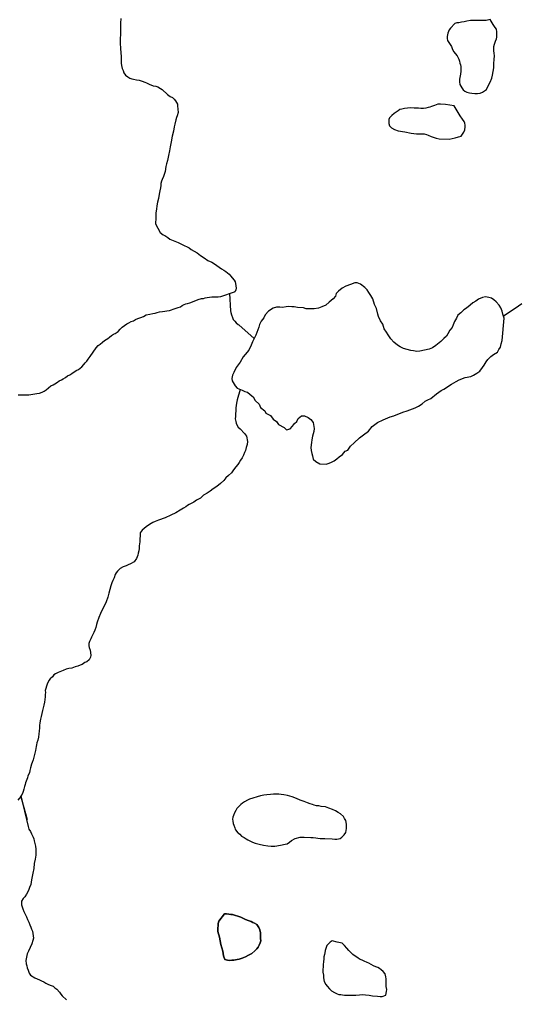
# Model space of a CAD drawing. Extents: x 103424 to 290657, y 38711 to 110967.
# Drawn here: x 129025 to 131934, y 58236 to 63924 of the extents above; entities that cross this region are included whole.
import ezdxf

# ---------------------------------------------------------------- set-up
doc = ezdxf.new("R2010")
doc.units = 0
doc.layers.add('GM_X_Minor_Lake', color=7, linetype='Continuous')
doc.layers.add('GM_X_Minor_River', color=7, linetype='Continuous')

msp = doc.modelspace()

# ---------------------------------------------------------------- linework, layer by layer
at = {"layer": 'GM_X_Minor_Lake'}
for points in [[(131763, 63923.8), (131740.8, 63919.4), (131710.6, 63918.9), (131684.3, 63918.4), (131664.2, 63918.1), (131648, 63917.8), (131627.9, 63915.5), (131611.8, 63911.2), (131595.7, 63908.9), (131581.7, 63904.6), (131569.6, 63904.4), (131557.5, 63900.2), (131531.7, 63873.5), (131523.8, 63863.3), (131516.1, 63845), (131514.2, 63834.8), (131512.4, 63824.7), (131512.5, 63814.6), (131514.8, 63802.5), (131523, 63790.5), (131531.3, 63778.5), (131537.6, 63766.5), (131543.9, 63750.5), (131552.2, 63736.5), (131560.4, 63726.5), (131570.8, 63712.5), (131581.1, 63694.5), (131585.4, 63682.4), (131587.6, 63670.4), (131589.8, 63660.3), (131592, 63650.2), (131592.2, 63638.1), (131592.4, 63624), (131590.7, 63605.8), (131587, 63587.5), (131585.1, 63577.4), (131585.4, 63561.2), (131587.6, 63547.1), (131598.1, 63527.1), (131606.3, 63515.1), (131616.6, 63507.2), (131626.8, 63501.3), (131643, 63497.5), (131657.1, 63495.7), (131673.3, 63494), (131689.4, 63494.2), (131705.5, 63496.5), (131717.6, 63500.8), (131741.5, 63517.3), (131751.3, 63537.7), (131763, 63560.1), (131772.7, 63582.5), (131776.4, 63600.7), (131780.1, 63621), (131783.8, 63643.3), (131785.4, 63667.5), (131787, 63691.8), (131788.7, 63712), (131786.4, 63728.2), (131784.2, 63742.3), (131783.9, 63756.4), (131783.8, 63766.5), (131787.5, 63780.7), (131793.3, 63799), (131799.2, 63811.2), (131801, 63821.3), (131802.9, 63831.5), (131802.7, 63841.6), (131802.5, 63851.7), (131800.2, 63867.8), (131792, 63877.8), (131781.3, 63894.7)], [(131781.3, 63894.7), (131763, 63923.8)], [(131553.4, 63421.3), (131502.8, 63430.6), (131474.5, 63432.1), (131458.4, 63431.9), (131438.4, 63423.4), (131422.3, 63419.2), (131412.3, 63414.9), (131402.2, 63412.8), (131388.2, 63408.5), (131376.1, 63406.3), (131360, 63406), (131345.8, 63407.8), (131321.6, 63409.4), (131297.3, 63411), (131281.2, 63408.8), (131265.1, 63406.5), (131249, 63402.2), (131237, 63400), (131227, 63393.7), (131217, 63385.5), (131205, 63377.2), (131191.1, 63366.9), (131177.2, 63352.5), (131173.3, 63342.3), (131173.5, 63332.2), (131173.7, 63320.1), (131178, 63306), (131188.3, 63294.1)], [(131553.4, 63421.3), (131502.8, 63430.6), (131474.5, 63432.1), (131458.4, 63431.9), (131438.4, 63423.4), (131422.3, 63419.2), (131412.3, 63414.9), (131402.2, 63412.8), (131388.2, 63408.5), (131376.1, 63406.3), (131360, 63406), (131345.8, 63407.8), (131321.6, 63409.4), (131297.3, 63411), (131281.2, 63408.8), (131265.1, 63406.5), (131249, 63402.2), (131237, 63400), (131227, 63393.7), (131217, 63385.5), (131205, 63377.2), (131191.1, 63366.9), (131177.2, 63352.5), (131173.3, 63342.3), (131173.5, 63332.2), (131173.7, 63320.1), (131178, 63306), (131188.3, 63294.1), (131206.6, 63284.3), (131226.9, 63276.5), (131267.4, 63271.1), (131303.8, 63263.7), (131334.1, 63260.1), (131360.4, 63258.5), (131378.6, 63258.8), (131392.8, 63255), (131402.9, 63251.1), (131419.2, 63243.3), (131437.4, 63237.6), (131449.6, 63233.7), (131465.8, 63230), (131524.4, 63228.9), (131542.5, 63231.2), (131558.6, 63235.5), (131578.6, 63241.9), (131594.7, 63246.2), (131610.5, 63268.7), (131616.3, 63282.9), (131618, 63299.1), (131617.9, 63309.2), (131615.6, 63321.3), (131611.4, 63331.3), (131603.1, 63345.3), (131588.7, 63363.3), (131553.4, 63421.3)], [(131188.3, 63294.1), (131206.6, 63284.3), (131226.9, 63276.5), (131267.4, 63271.1), (131303.8, 63263.7), (131334.1, 63260.1), (131360.4, 63258.5), (131378.6, 63258.8), (131392.8, 63255), (131402.9, 63251.1), (131419.2, 63243.3), (131437.4, 63237.6), (131449.6, 63233.7), (131465.8, 63230), (131524.4, 63228.9), (131542.5, 63231.2), (131558.6, 63235.5), (131578.6, 63241.9), (131594.7, 63246.2), (131610.5, 63268.7), (131616.3, 63282.9), (131618, 63299.1), (131617.9, 63309.2), (131615.6, 63321.3), (131611.4, 63331.3), (131603.1, 63345.3), (131588.7, 63363.3), (131553.4, 63421.3)], [(131843.7, 62186.3), (131836.4, 62210.3), (131832.1, 62228.4), (131825.8, 62246.4), (131815.5, 62262.4), (131799, 62282.3), (131784.7, 62294.3), (131770.5, 62304.1), (131756.3, 62308), (131736, 62311.7), (131717.9, 62307.4), (131695.9, 62297.1), (131679.9, 62286.8), (131661.9, 62276.4), (131646, 62262.1), (131626, 62245.7), (131610, 62235.4), (131592.1, 62219), (131574.1, 62204.7), (131566.3, 62186.4), (131556.5, 62168.1), (131548.8, 62147.9), (131542.9, 62133.7), (131529, 62117.3), (131517.2, 62097), (131509.4, 62082.8), (131493.4, 62068.5), (131475.5, 62052.1), (131447.6, 62027.5), (131427.6, 62015.2), (131407.6, 62006.8), (131381.4, 62000.4), (131353.2, 61996), (131337.1, 61993.8), (131316.9, 61997.5), (131300.7, 61999.3), (131280.4, 62005.1), (131258.1, 62010.8), (131239.8, 62020.7), (131223.5, 62030.5), (131203.1, 62048.4), (131184.7, 62066.3), (131170.2, 62090.3), (131159.8, 62106.3), (131145.4, 62124.2), (131139, 62152.3), (131124.5, 62172.3), (131114.1, 62196.4), (131109.8, 62210.4), (131101.3, 62242.6), (131090.8, 62266.6), (131080.3, 62298.7), (131067.9, 62318.7), (131057.5, 62336.7), (131047.2, 62352.7), (131032.9, 62364.6), (131008.3, 62384.5), (130990.1, 62392.3), (130975.9, 62392.1), (130949.8, 62383.7), (130923.7, 62373.2), (130901.7, 62360.8), (130879.8, 62344.4), (130867.9, 62330.1), (130864.1, 62315.9), (130850.2, 62299.6), (130826.2, 62281.2), (130806.3, 62262.7), (130784.3, 62252.3), (130764.2, 62246), (130740, 62241.7), (130691.6, 62241), (130677.4, 62246.9), (130643, 62248.4), (130622.8, 62252.2), (130608.6, 62254), (130592.5, 62255.8), (130576.4, 62253.5), (130554.2, 62249.2), (130540.1, 62251), (130519.9, 62250.8), (130499.8, 62244.4), (130473.8, 62227.9), (130453.9, 62207.5), (130446.1, 62189.3), (130430.3, 62168.9), (130420.5, 62150.6), (130416.7, 62134.4), (130410.8, 62120.2), (130399.2, 62087.8), (130379.6, 62049.2), (130371.8, 62031), (130358.1, 62000.5)], [(130579, 61537.8), (130599, 61544.1), (130613, 61558.4), (130624.8, 61574.7), (130638.8, 61587), (130646.6, 61603.3), (130664.5, 61619.6), (130682.7, 61619.9), (130705, 61610.1), (130719.3, 61598.2), (130733.7, 61580.2), (130738.3, 61546), (130736.5, 61527.9), (130728.9, 61501.5), (130725.1, 61479.3), (130723.4, 61463.1), (130719.7, 61434.9), (130722, 61416.8), (130726.3, 61400.7), (130728.5, 61386.6), (130732.9, 61366.5), (130749.2, 61352.6), (130771.6, 61340.8), (130808, 61337.3), (130826.1, 61343.6), (130840.1, 61349.8), (130856.1, 61358.1), (130870.1, 61368.4), (130884, 61380.7), (130904, 61395.1), (130919.9, 61413.4), (130935.9, 61419.7), (130949.7, 61442.1), (130971.6, 61462.5), (131003.5, 61491.2), (131025.4, 61509.6), (131055.4, 61530.2), (131077.2, 61556.7), (131091.1, 61569), (131107.1, 61581.3), (131141.2, 61595.9), (131181.3, 61612.6), (131203.4, 61618.9), (131255.6, 61639.8), (131279.7, 61648.2), (131311.8, 61660.7), (131325.9, 61664.9), (131345.9, 61675.3), (131367.9, 61689.7), (131385.8, 61704.1), (131399.8, 61712.3), (131417.9, 61720.6), (131451.8, 61747.3), (131477.7, 61765.8), (131493.8, 61774.1), (131537.7, 61802.9), (131565.8, 61819.5), (131581.8, 61827.7), (131617.9, 61842.3), (131650.1, 61848.8), (131666.1, 61855.1), (131686.1, 61867.5), (131702.1, 61879.8), (131717.9, 61900.2), (131727.8, 61914.4), (131739.7, 61932.7), (131749.5, 61947), (131767.5, 61963.3), (131783.4, 61975.7), (131805.4, 61990.1), (131813.3, 62004.3), (131823.1, 62018.5), (131826.9, 62038.8), (131832.7, 62057), (131843.7, 62186.3)], [(130358.1, 62000.5), (130338.3, 61976.1), (130326.4, 61961.8), (130308.7, 61931.3), (130284.9, 61900.7), (130271.2, 61870.3), (130263.4, 61856.1), (130259.6, 61835.9), (130261.9, 61821.8), (130278.4, 61793.8), (130290.8, 61779.8), (130319.2, 61768.1), (130335.5, 61760.3), (130351.7, 61756.5), (130366, 61742.6), (130384.4, 61728.7), (130394.8, 61708.7), (130419.3, 61686.8), (130427.7, 61666.8), (130452.2, 61649), (130458.4, 61634.9), (130484.9, 61621.2), (130501.3, 61599.2), (130519.7, 61585.4), (130532.1, 61569.4), (130564.6, 61551.7), (130579, 61537.8)], [(130299.6, 59191), (130306.6, 59186.5), (130316.9, 59174.5), (130331.1, 59166.7), (130343.4, 59158.8), (130353.5, 59152.9), (130367.8, 59145), (130380, 59139.2), (130396.3, 59133.4), (130418.6, 59127.7), (130444.9, 59122.1), (130469.1, 59118.4), (130489.4, 59116.7), (130509.5, 59117), (130543.8, 59121.7), (130569.9, 59128.1), (130582, 59130.4), (130595.9, 59138.7), (130607.9, 59149), (130627.9, 59161.4), (130658, 59168), (130680.2, 59168.3), (130720.6, 59167), (130732.7, 59167.2), (130748.9, 59165.4), (130761, 59163.6), (130773.1, 59161.8), (130791.3, 59160.1), (130801.4, 59160.2), (130843.8, 59158.9), (130860, 59157.1), (130870.1, 59157.3), (130890.2, 59161.7), (130900.2, 59167.9), (130914.1, 59182.3), (130923.9, 59196.6), (130925.8, 59206.7), (130927.6, 59218.9), (130927.4, 59231), (130927.1, 59245.1), (130922.8, 59265.3), (130916.5, 59277.3), (130910.2, 59289.3), (130891.8, 59305.2), (130879.6, 59313), (130863.3, 59320.8), (130845, 59328.6), (130824.7, 59336.4), (130804.4, 59344.1), (130780.1, 59347.8), (130765.9, 59351.6), (130751.8, 59351.3), (130739.6, 59355.2), (130729.5, 59359), (130715.3, 59362.9), (130701.1, 59368.7), (130680.8, 59376.4), (130658.4, 59384.2), (130636.1, 59393.9), (130611.7, 59403.6), (130583.3, 59411.2), (130563.1, 59414.9), (130546.9, 59416.7), (130532.7, 59418.5), (130518.6, 59418.2), (130502.5, 59418), (130484.3, 59417.7), (130464.2, 59415.3), (130446.1, 59413), (130425.9, 59408.6), (130363.7, 59389.4), (130351.7, 59383.2), (130333.7, 59374.8), (130321.7, 59366.5), (130311.8, 59358.3), (130299.9, 59346), (130289.9, 59335.7), (130284.1, 59323.5), (130276.3, 59309.2), (130270.5, 59295), (130266.6, 59284.8), (130264.8, 59272.7), (130264.9, 59262.6), (130267.2, 59248.4), (130271.4, 59238.4), (130277.7, 59222.4), (130279.9, 59214.3)], [(130279.9, 59214.3), (130282, 59210.3), (130294.3, 59194.3), (130299.6, 59191)], [(130217.8, 58722.4), (130229.6, 58722.5), (130241.7, 58720.7), (130253.9, 58718.9), (130263.9, 58719.1), (130312.6, 58703.7), (130324.8, 58697.8), (130339.1, 58690), (130355.3, 58684.2), (130371.6, 58678.4), (130381.8, 58672.5), (130391.9, 58668.6), (130406.2, 58660.8), (130416.6, 58642.8), (130422.9, 58628.7), (130427.2, 58612.6), (130427.4, 58596.5), (130427.7, 58578.3), (130427.9, 58566.2), (130424.1, 58554), (130418.3, 58539.8), (130412.4, 58529.6), (130404.5, 58519.3), (130394.6, 58507.1), (130376.7, 58492.6), (130356.7, 58482.2), (130338.7, 58471.8), (130320.7, 58465.4), (130302.6, 58459.1), (130290.5, 58456.9), (130272.5, 58452.5), (130260.4, 58452.3), (130246.2, 58452.1), (130234.1, 58453.9), (130219.9, 58457.7), (130211.5, 58477.8), (130207, 58506), (130202.6, 58524.1), (130196.2, 58544.2), (130191.8, 58566.4), (130187.5, 58586.5), (130178.8, 58620.7), (130178.7, 58630.8), (130178.5, 58640.9), (130180.3, 58653), (130180.1, 58667.2), (130183.9, 58679.4), (130217.8, 58722.4)], [(130217.8, 58722.4), (130183.9, 58679.4), (130180.1, 58667.2), (130180.3, 58653), (130178.5, 58640.9), (130178.7, 58630.8), (130178.8, 58620.7), (130187.5, 58586.5), (130191.8, 58566.4), (130196.2, 58544.2), (130202.6, 58524.1), (130207, 58506), (130211.5, 58477.8), (130219.9, 58457.7), (130234.1, 58453.9), (130246.2, 58452.1), (130260.4, 58452.3), (130272.5, 58452.5), (130290.5, 58456.9), (130302.6, 58459.1), (130320.7, 58465.4), (130338.7, 58471.8), (130356.7, 58482.2), (130376.7, 58492.6), (130394.6, 58507.1)], [(130394.6, 58507.1), (130404.5, 58519.3), (130412.4, 58529.6), (130418.3, 58539.8), (130424.1, 58554), (130427.9, 58566.2), (130427.7, 58578.3), (130427.4, 58596.5), (130427.2, 58612.6), (130422.9, 58628.7), (130416.6, 58642.8), (130406.2, 58660.8), (130391.9, 58668.6), (130381.8, 58672.5), (130371.6, 58678.4), (130355.3, 58684.2), (130339.1, 58690), (130324.8, 58697.8), (130312.6, 58703.7), (130263.9, 58719.1), (130253.9, 58718.9), (130241.7, 58720.7), (130229.6, 58722.5), (130217.8, 58722.4)], [(130843.7, 58564.9), (130831.7, 58558.7), (130811.8, 58538.1), (130802.2, 58509.7), (130800.4, 58495.5), (130798.6, 58485.4), (130794.8, 58473.2), (130795, 58459.1), (130793.2, 58444.9), (130791.5, 58426.7), (130791.7, 58412.6), (130789.9, 58400.4), (130790.2, 58384.2), (130792.5, 58366.1), (130792.8, 58349.9), (130797.2, 58329.8), (130807.6, 58311.8), (130813.8, 58301.8), (130828.2, 58285.9), (130840.5, 58273.9), (130856.8, 58266.1), (130873, 58258.3), (130883.2, 58254.4), (130893.3, 58252.6), (130903.4, 58250.7), (130915.6, 58248.9), (130929.7, 58249.1), (130949.9, 58249.5), (130966, 58249.7), (130982.1, 58250), (131002.3, 58252.4), (131020.4, 58252.6), (131038.6, 58250.9), (131058.8, 58249.2), (131079.1, 58245.5), (131107.4, 58244), (131123.5, 58242.2), (131135.6, 58242.4), (131155.7, 58248.8), (131159.4, 58271.1), (131161.2, 58283.2), (131158.9, 58299.4), (131158.7, 58313.5), (131158.4, 58329.7), (131158.1, 58343.8), (131155.9, 58355.9), (131151.6, 58374), (131141.3, 58388), (131129, 58397.9), (131118.8, 58403.8), (131108.6, 58409.7), (131098.5, 58413.5), (131084.2, 58419.4), (131070, 58427.2), (131057.7, 58435.1), (131047.6, 58439), (131029.3, 58446.7), (131019.1, 58452.6), (131002.9, 58458.4), (130992.6, 58466.3), (130982.5, 58472.2), (130964.1, 58486.1), (130953.8, 58496), (130941.5, 58510), (130929.1, 58523.9), (130914.8, 58537.8), (130902.4, 58551.8), (130872.3, 58558.5)], [(130872.3, 58558.5), (130843.7, 58564.9)]]:
    msp.add_lwpolyline(points, dxfattribs=at)
at = {"layer": 'GM_X_Minor_River'}
for points in [[(129613.7, 63930.9), (129612.1, 63902.6), (129612.5, 63880.4), (129612.9, 63856.2), (129611.2, 63833.9), (129609.5, 63817.7), (129609.8, 63801.6), (129610.1, 63781.4), (129612.5, 63761.2), (129612.7, 63749.1), (129614.9, 63737), (129615, 63726.9), (129615.3, 63712.8), (129615.6, 63696.6), (129615.8, 63684.5), (129616, 63670.4), (129618.2, 63656.3), (129622.6, 63640.2), (129626.8, 63628.1), (129631.1, 63614), (129641.4, 63600.1), (129655.7, 63590.2), (129665.9, 63582.3), (129678.1, 63578.4), (129688.2, 63576.6), (129704.4, 63572.8), (129720.6, 63571.1), (129738.8, 63565.3), (129753.1, 63559.5), (129763.2, 63555.6), (129779.5, 63547.8), (129801.9, 63538), (129818, 63536.3), (129830.2, 63532.4), (129844.5, 63522.6), (129854.7, 63516.7), (129885.4, 63488.9), (129901.8, 63477), (129914, 63471.2), (129924.2, 63461.3), (129932.5, 63451.3), (129938.7, 63441.3), (129942.9, 63431.3), (129943.1, 63421.2), (129945.4, 63403), (129947.7, 63382.9), (129942, 63364.6), (129938.1, 63354.4), (129934.3, 63340.2), (129928.7, 63315.9), (129924.9, 63299.6), (129921.3, 63275.3), (129913.7, 63244.9), (129906.2, 63212.5), (129900.6, 63184.1), (129897, 63159.8), (129891.4, 63133.4), (129885.8, 63105.1), (129880.1, 63084.8), (129876.3, 63068.5), (129872.7, 63040.2), (129863.1, 63011.7), (129855.4, 62993.4), (129851.5, 62983.3), (129847.7, 62971.1), (129845.9, 62958.9), (129844.1, 62944.8), (129840.3, 62928.5), (129836.6, 62908.3), (129833, 62884), (129827.3, 62861.7), (129823.6, 62841.4), (129821.9, 62821.2), (129818.3, 62798.9), (129818.6, 62778.7)], [(129818.6, 62778.7), (129816.9, 62760.5), (129815.1, 62746.3), (129815.3, 62736.2), (129842.3, 62686.1), (129860.7, 62672.3), (129870.9, 62668.4), (129887.2, 62656.6), (129899.5, 62646.7), (129928, 62635), (129948.3, 62627.3), (129966.6, 62617.5), (129982.9, 62609.6), (129999.2, 62601.8), (130011.4, 62596), (130023.6, 62586.1), (130039.9, 62576.2), (130058.3, 62566.4), (130076.7, 62552.6), (130099.1, 62538.8), (130119.5, 62523), (130143.9, 62513.3), (130158.2, 62503.4), (130172.5, 62493.6), (130186.8, 62483.7), (130199.1, 62473.8), (130213.3, 62465.9), (130225.6, 62458.1), (130244, 62442.2), (130254.2, 62432.3), (130262.5, 62422.3), (130272.8, 62408.3), (130279, 62398.3), (130281.2, 62388.3), (130283.4, 62376.2), (130285.7, 62362.1), (130283.8, 62351.9), (130280, 62341.8), (130278, 62339.7), (130276, 62339.7)], [(129016.7, 61741.2), (129030.8, 61741.4), (129044.9, 61741.7), (129079.2, 61742.2), (129101.4, 61744.6), (129125.5, 61749.1), (129141.6, 61751.4), (129155.6, 61757.6), (129167.7, 61761.9), (129179.6, 61770.2), (129193.6, 61782.5), (129207.5, 61792.8), (129219.5, 61799.1), (129229.5, 61805.3), (129245.5, 61815.7), (129255.4, 61821.9), (129269.5, 61828.2), (129279.5, 61834.4), (129291.4, 61842.7), (129303.4, 61851), (129317.4, 61857.3), (129329.4, 61865.5), (129343.3, 61875.9), (129357.3, 61884.2), (129367.3, 61888.4), (129377.3, 61896.6), (129387.2, 61904.9), (129399.2, 61917.2), (129407.1, 61927.4), (129417, 61937.7), (129424.9, 61947.9), (129434.7, 61964.3), (129470.2, 62015.3), (129482.1, 62027.7), (129494, 62035.9), (129507.9, 62048.3), (129519.9, 62056.6), (129537.9, 62069), (129547.8, 62077.2), (129559.8, 62085.5), (129571.8, 62093.8), (129581.8, 62098), (129597.7, 62110.4), (129609.6, 62122.7), (129621.5, 62135), (129635.5, 62145.3), (129649.5, 62153.6), (129661.5, 62159.9), (129673.4, 62168.2), (129687.5, 62172.5), (129699.5, 62178.7), (129713.5, 62185), (129729.6, 62191.3), (129745.6, 62197.6), (129761.6, 62206), (129783.7, 62210.4), (129799.8, 62214.7), (129813.9, 62216.9), (129825.9, 62219.2), (129840, 62223.4), (129856.1, 62225.7), (129870.2, 62228), (129882.3, 62230.2), (129896.4, 62232.4), (129908.4, 62234.7), (129918.5, 62238.9), (129936.5, 62245.2), (129948.5, 62249.5), (129960.6, 62253.7), (129970.6, 62259.9), (129982.6, 62266.2), (129992.6, 62270.4), (130002.6, 62272.6), (130014.7, 62276.8), (130030.7, 62283.1), (130064.8, 62295.8), (130082.9, 62302.2), (130095, 62302.4), (130105, 62304.6), (130117.1, 62306.8), (130129.2, 62309), (130143.3, 62311.2), (130159.4, 62311.5), (130169.5, 62311.7), (130179.6, 62311.8), (130195.7, 62314.1), (130276, 62339.7)], [(130245.7, 62330), (130251.6, 62230.2), (130253.7, 62220.1), (130258, 62206), (130264.3, 62192), (130268.6, 62180), (130276.8, 62170), (130285, 62160), (130297.3, 62150.1), (130301.4, 62148.2), (130389.5, 62068.8)], [(131839.7, 62199.3), (131928, 62259.7), (131948, 62272.1)], [(130308.5, 61772.5), (130290.5, 61711.6), (130286.8, 61693.4), (130285, 61679.2), (130283.2, 61665), (130283.5, 61650.9), (130281.8, 61628.6), (130282.1, 61614.5), (130280.2, 61602.3), (130282.5, 61586.2), (130284.7, 61576.1), (130288.9, 61566.1), (130297.2, 61554.1), (130307.5, 61544.2), (130334.1, 61516.3), (130344.5, 61500.4), (130346.7, 61490.3), (130348.9, 61480.2), (130351.1, 61470.1), (130349.4, 61451.9), (130343.6, 61435.7), (130339.8, 61417.4), (130334, 61405.2), (130328.2, 61391), (130320.4, 61374.7), (130310.5, 61360.4), (130302.7, 61348.1), (130294.8, 61335.9), (130282.9, 61321.6), (130269.1, 61305.2), (130257.3, 61286.8), (130241.4, 61272.4), (130225.5, 61258), (130213.6, 61243.6), (130193.7, 61225.1), (130171.8, 61208.6), (130151.9, 61194.1), (130133.9, 61181.7), (130116, 61169.3), (130096, 61156.9), (130078.1, 61140.4), (130054.1, 61127.9), (130038.1, 61117.5), (130024.1, 61109.2), (130012.1, 61103), (130002.1, 61096.7), (129992.2, 61090.5), (129978.2, 61082.2), (129960.2, 61069.8), (129934.2, 61055.2), (129904.2, 61040.6), (129872.2, 61025.9), (129834, 61013.2), (129814, 61004.8), (129800, 60998.5), (129790, 60992.2), (129776, 60983.9), (129762.1, 60973.6), (129750.1, 60963.3), (129738.1, 60955), (129726.3, 60938.7), (129725.2, 60886.1), (129721.5, 60863.8), (129719.8, 60847.6), (129718, 60833.5), (129714.2, 60821.3), (129712.3, 60809.1), (129708.5, 60799), (129704.6, 60788.8), (129690.8, 60770.4), (129670.8, 60757.9), (129656.8, 60751.7), (129644.8, 60747.4), (129626.7, 60741.1), (129610.7, 60730.7), (129594.8, 60716.3), (129586.9, 60706.1), (129581, 60695.9), (129575.3, 60677.6), (129567.5, 60661.3), (129561.7, 60647.1), (129555.9, 60630.8), (129550.2, 60608.5), (129544.5, 60588.2), (129538.9, 60563.8), (129529.2, 60537.4), (129517.5, 60513), (129505.8, 60490.6), (129496, 60470.2), (129486.4, 60445.8), (129476.7, 60419.4), (129472.9, 60405.2), (129469.1, 60389), (129463.4, 60372.7), (129457.5, 60358.5), (129451.7, 60348.3), (129443.9, 60332), (129440, 60321.8), (129432.2, 60307.5), (129428.3, 60295.4), (129428.6, 60281.2)], [(129428.6, 60281.2), (129430.7, 60271.2), (129435, 60257.1), (129439.6, 60226.8), (129437.8, 60214.7), (129429.9, 60200.4), (129416, 60188.1), (129404, 60183.8), (129390, 60173.5), (129378, 60169.3), (129364, 60163), (129347.9, 60158.7), (129329.8, 60152.3), (129311.7, 60150), (129295.6, 60145.7), (129277.6, 60137.3), (129249.5, 60126.8), (129233.5, 60118.4), (129223.5, 60112.2), (129215.6, 60102), (129203.7, 60089.6), (129195.8, 60079.4), (129186.1, 60059), (129182.3, 60046.9), (129178.5, 60032.7), (129174.6, 60022.5), (129174.8, 60010.4), (129173, 59998.2), (129173.2, 59984.1), (129171.4, 59969.9), (129169.7, 59953.7), (129166, 59935.5), (129162.2, 59921.3), (129158.4, 59905.1), (129154.6, 59888.8), (129150.9, 59870.6), (129147.1, 59854.4), (129143.4, 59834.1), (129141.7, 59817.9), (129139.9, 59803.7), (129138.2, 59785.5), (129136.5, 59769.3), (129134.8, 59751.1), (129131, 59732.9), (129125.2, 59716.6), (129123.4, 59706.5), (129121.5, 59696.3), (129119.7, 59684.2), (129117.9, 59672.1), (129108.5, 59633.5), (129104.7, 59619.3), (129098.9, 59603.1), (129095, 59592.9), (129089.3, 59572.6), (129085.5, 59556.4), (129081.7, 59542.2), (129073.9, 59525.9), (129070.1, 59513.7), (129066.2, 59503.5), (129058.5, 59485.2), (129056.6, 59475.1), (129052.8, 59462.9), (129049, 59448.7), (129045.2, 59434.5), (129041.4, 59422.3), (129031.6, 59406), (129013.8, 59383.5)], [(129070.2, 59269.2), (129032.8, 59408.1), (129074.9, 59230.9), (129079.1, 59214.8), (129087.5, 59200.8), (129093.7, 59188.8), (129104.1, 59168.8), (129108.3, 59158.7), (129110.6, 59146.6), (129112.8, 59132.5), (129117.1, 59116.5), (129119.4, 59098.3), (129119.7, 59080.1), (129120, 59064), (129116.4, 59039.7), (129110.7, 59015.3), (129107.2, 58987), (129101.6, 58958.6), (129094.2, 58920.1), (129090.6, 58893.8), (129082.8, 58875.5), (129079, 58863.3), (129073.1, 58851.1), (129065.3, 58836.8), (129055.4, 58822.5), (129045.5, 58812.2), (129035.7, 58795.9), (129036, 58775.7), (129040.3, 58763.7), (129044.5, 58751.6), (129048.8, 58735.5), (129057.1, 58721.5), (129065.5, 58705.5), (129071.8, 58689.4), (129078.1, 58673.4), (129084.4, 58659.3), (129090.7, 58645.3), (129094.9, 58633.2), (129099.2, 58621.2), (129101.4, 58609.1), (129103.7, 58595), (129105.9, 58580.9), (129102.1, 58566.7), (129096.4, 58548.4), (129086.7, 58526), (129076.9, 58505.7), (129069.1, 58489.4), (129061.7, 58450.9), (129064, 58432.7), (129066.2, 58420.6), (129068.4, 58408.5), (129074.7, 58394.5), (129081, 58378.4), (129089.3, 58366.5), (129113.8, 58350.7), (129128, 58344.9), (129140.2, 58339), (129152.5, 58333.2), (129166.7, 58327.3), (129176.9, 58319.4), (129189.1, 58313.6), (129203.3, 58307.7), (129219.6, 58301.9), (129229.8, 58292), (129242.1, 58284.1), (129256.5, 58266.2), (129264.7, 58256.2), (129273, 58246.2), (129297.6, 58222.4)]]:
    msp.add_lwpolyline(points, dxfattribs=at)

doc.saveas('drawing.dxf')
